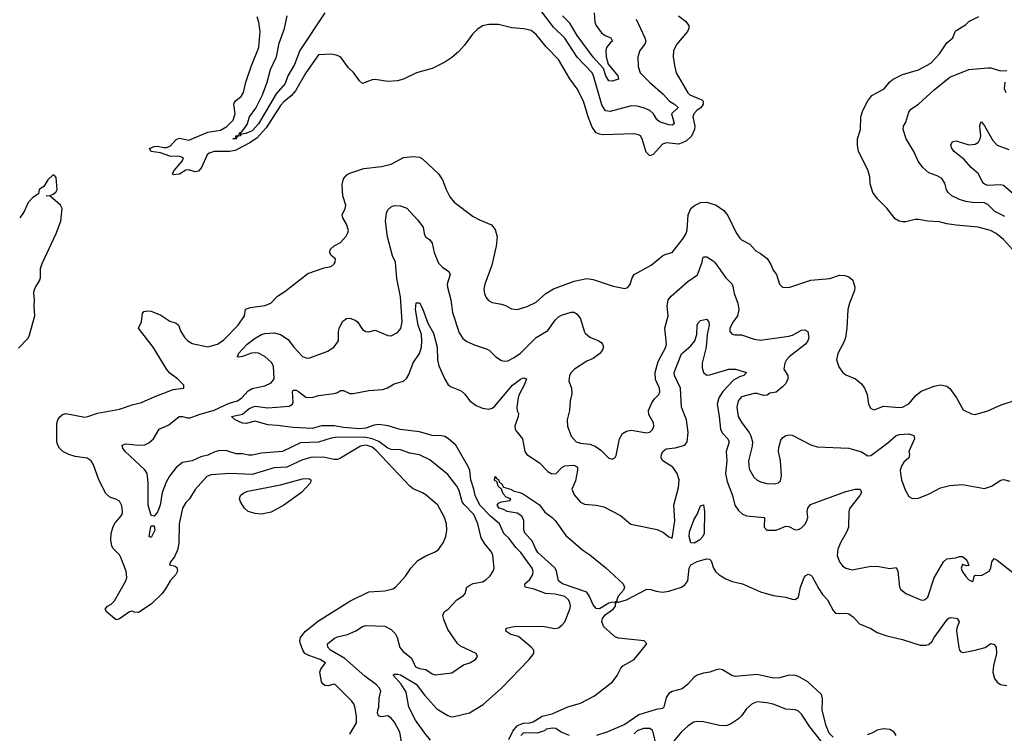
# Model space of a CAD drawing. Header units: inches. Extents: x 1384664 to 1536621, y 460766 to 646467.
# Tile 469 of 488: x 1451398 to 1457635, y 621703 to 626226. Entities that reach past the tile are written whole.
import ezdxf

# ---------------------------------------------------------------- set-up
doc = ezdxf.new("R2010")
doc.units = ezdxf.units.IN
doc.header["$MEASUREMENT"] = 0
doc.layers.add('B4652', color=7, linetype='Continuous')

msp = doc.modelspace()

# ---------------------------------------------------------------- linework, layer by layer
at = {"layer": 'B4652', "color": 5}
for points, elevation in [([(1455302.6, 626230), (1455358.2, 626110), (1455363.5, 626090), (1455356.6, 626070), (1455325.6, 626030), (1455313.6, 625990), (1455316.3, 625930), (1455328.5, 625890), (1455387.6, 625830), (1455474.3, 625754.3), (1455513.6, 625710), (1455546, 625690), (1455568, 625670), (1455525.8, 625630), (1455544.2, 625570), (1455538.1, 625561.9), (1455530, 625557.2), (1455510, 625560.4), (1455450, 625577.6), (1455433.2, 625593.2), (1455412.1, 625630), (1455390, 625649.9), (1455350, 625667.4), (1455310, 625677), (1455270, 625679.7), (1455137, 625643), (1455108.9, 625648.9), (1455085.4, 625685.4), (1455033.4, 625870), (1455023.9, 625890), (1454930, 625987.3), (1454850, 626107.7), (1454778.6, 626178.6), (1454692.1, 626292.1)], 760), ([(1455570.2, 626250.2), (1455615.5, 626215.5), (1455635.8, 626190), (1455637, 626170), (1455628.8, 626150), (1455561.1, 626070), (1455539.5, 626030), (1455537.6, 625990), (1455544.7, 625935.3), (1455556.9, 625890), (1455630, 625761.6), (1455643, 625750), (1455718.4, 625718.4), (1455727, 625710), (1455728, 625690), (1455714, 625670), (1455686.6, 625650), (1455668.8, 625630), (1455660.6, 625610), (1455675.2, 625550), (1455672.7, 625530), (1455652.5, 625487.5), (1455621, 625459), (1455595, 625445), (1455570, 625437.8), (1455494.8, 625445.2), (1455470, 625437.7), (1455410, 625371.8), (1455390, 625363.7), (1455365.7, 625385.7), (1455340.3, 625470), (1455330, 625489.7), (1455317.1, 625497.1), (1455290, 625502.2), (1455090, 625497.1), (1455070, 625499.3), (1455050, 625509.7), (1455025, 625545), (1454998.2, 625610), (1454969.1, 625709.1), (1454928.4, 625788.4), (1454882.6, 625850), (1454810, 625974), (1454733.5, 626053.5), (1454670, 626132.6), (1454637.2, 626157.2), (1454591.8, 626168.2), (1454514.9, 626174.9), (1454430, 626194.7), (1454370, 626194.7), (1454330, 626186), (1454295.4, 626164.6), (1454265.7, 626134.3), (1454215, 626065), (1454177, 626023), (1454134.6, 625985.4), (1454090, 625955.8), (1454010, 625915.8), (1453911.9, 625888.1), (1453830, 625849.4), (1453790, 625839.3), (1453730, 625835.1), (1453650, 625846.6), (1453630, 625843.7), (1453570, 625821.2), (1453550, 625839), (1453511.7, 625891.7), (1453480.1, 625920.1), (1453429.7, 625989.7), (1453402, 626002), (1453370, 626006.6), (1453290, 626002.4), (1453210.9, 625890), (1453145.5, 625774.5), (1453117.4, 625742.6), (1453070, 625705), (1453050, 625682.2), (1452958.9, 625541.1), (1452902.6, 625477.4), (1452855.6, 625444.4), (1452763.7, 625396.3), (1452730, 625390.9), (1452630, 625389.5), (1452599.1, 625380.9), (1452585.9, 625370), (1452550.1, 625289.9), (1452530, 625266.3), (1452510, 625262.4), (1452470, 625273.9), (1452450, 625271.3), (1452410, 625247.8), (1452370, 625242.5), (1452365.6, 625250), (1452375.8, 625270), (1452426.3, 625330), (1452436.4, 625350), (1452410, 625358.4), (1452350, 625361.3), (1452290, 625382.2), (1452230, 625389.6), (1452219.8, 625410), (1452250, 625422.1), (1452270, 625424.2), (1452310, 625415.3), (1452330, 625415.5), (1452352.6, 625427.4), (1452390, 625467.3), (1452410, 625475.8), (1452470, 625463.3), (1452590, 625513), (1452670, 625525.4), (1452710, 625549.5), (1452750, 625589.3), (1452762.8, 625630), (1452754.2, 625690), (1452758, 625702), (1452766.3, 625713.7), (1452800.2, 625739.8), (1452815.6, 625764.4), (1452830.6, 625830), (1452863.5, 625930), (1452911.8, 626050), (1452921, 626150), (1452912.6, 626210), (1452902.9, 626242.9)], 780), ([(1452800, 625500), (1452791.6, 625510), (1452804.7, 625515.3), (1452838.9, 625561.1), (1452852.7, 625610), (1452894.1, 625665.9), (1452934.9, 625750), (1452964.9, 625830), (1452986, 625910), (1453025.4, 625990), (1453042.4, 626077.6), (1453076, 626170), (1453093.1, 626250)], 760), ([(1453331, 626270), (1453172.7, 626030), (1453138, 625942), (1453096.6, 625870), (1453079.4, 625820.6), (1453023.3, 625756.7), (1452910, 625566.8), (1452870, 625522.1), (1452830, 625505.5), (1452800, 625500)], 760), ([(1455036.3, 626270), (1455041, 626210), (1455049.4, 626190), (1455083.3, 626143.3), (1455106.3, 626126.3), (1455143.1, 626110), (1455152.2, 626090), (1455139.4, 626080.6), (1455115.7, 626050), (1455110.1, 626030), (1455112.8, 625990), (1455124.7, 625944.7), (1455185.7, 625870), (1455191.5, 625848.5), (1455150, 625835.3), (1455130, 625838), (1455110, 625869.7), (1455096.4, 625916.4), (1455030, 625989.2), (1454930, 626125.4), (1454883.2, 626203.2), (1454835.7, 626250)], 740), ([(1457687.3, 624770), (1457630, 624832.1), (1457583.6, 624870), (1457546.6, 624890), (1457469.1, 624910.9), (1457330, 624923.1), (1457270, 624932.4), (1457224.9, 624944.9), (1457150, 624948.8), (1457090, 624960.3), (1457070, 624960.4), (1457010, 624944.7), (1456990, 624943.9), (1456968.3, 624948.3), (1456943.8, 624963.8), (1456890, 625031.8), (1456831.2, 625091.2), (1456800.9, 625130), (1456785.4, 625185.4), (1456782, 625230), (1456770, 625275.3), (1456711.8, 625390), (1456704.2, 625430), (1456705.6, 625470), (1456723, 625530), (1456725, 625610), (1456738.5, 625650), (1456770, 625711.8), (1456795.6, 625744.4), (1456873.3, 625786.7), (1456910, 625832.9), (1456930, 625847.9), (1456990, 625877.4), (1457090, 625907.4), (1457168.7, 625950), (1457224.4, 626010), (1457270, 626078.9), (1457309.5, 626110), (1457323.7, 626150), (1457330, 626156.3), (1457387.7, 626192.3), (1457410, 626214), (1457473.9, 626246.1)], 780), ([(1457638.6, 624978.6), (1457575.3, 625010), (1457530, 625053.8), (1457510, 625064.3), (1457430, 625068), (1457390, 625074.5), (1457350, 625086.9), (1457302.6, 625110), (1457279.1, 625130), (1457268.1, 625148.1), (1457257.6, 625190), (1457238.8, 625218.8), (1457210, 625236.8), (1457156.1, 625256.1), (1457117.7, 625290), (1457089.6, 625330), (1457061.7, 625390), (1457012.3, 625470), (1456993, 625530), (1456995.6, 625550), (1457010, 625576), (1457030, 625638.8), (1457041.6, 625658.4), (1457090, 625690.4), (1457190, 625781.6), (1457290, 625861.6), (1457409.8, 625910.2), (1457530, 625921.7), (1457550, 625921.1), (1457610, 625902), (1457650, 625902.8)], 760), ([(1457638.4, 625830), (1457633.7, 625790), (1457644.7, 625764.7)], 760), ([(1457690, 625122.3), (1457630, 625175), (1457610, 625179.8), (1457530, 625175.9), (1457510, 625183.4), (1457501.6, 625190), (1457469.8, 625250), (1457425.3, 625290), (1457380.6, 625340.6), (1457316.9, 625390), (1457302, 625410), (1457296.3, 625430), (1457306.7, 625453.3), (1457330, 625458.5), (1457410, 625432.2), (1457450, 625436.5), (1457470, 625449), (1457481.2, 625470), (1457485.5, 625490), (1457480.5, 625550), (1457482.9, 625570), (1457490, 625578), (1457510, 625552.7), (1457560.8, 625460.8), (1457590.1, 625430.1), (1457663.9, 625403.9)], 740), ([(1453490, 621698.4), (1453530.8, 621770), (1453531.9, 621810), (1453523.5, 621863.5), (1453513.7, 621890), (1453500.4, 621910), (1453398, 622010), (1453390, 622014), (1453350, 622004.5), (1453330, 622006.8), (1453317.8, 622017.8), (1453309.5, 622030), (1453298.4, 622090), (1453304.7, 622110), (1453335.8, 622150), (1453301.3, 622170), (1453230, 622195.6), (1453204.1, 622210), (1453190.4, 622230), (1453177.5, 622270), (1453172.5, 622290), (1453176.1, 622310), (1453209, 622351), (1453290, 622416.4), (1453490, 622541.4), (1453610, 622600.2), (1453710, 622605.2), (1453760.5, 622619.5), (1453779.3, 622630), (1453841.8, 622698.2), (1453876.2, 622750), (1453920.8, 622799.2), (1453970, 622828.7), (1454030, 622852.7), (1454051.1, 622868.9), (1454079.5, 622910), (1454096.9, 622950), (1454104.4, 622990), (1454101, 623030), (1454088.4, 623070), (1454046.3, 623150), (1453970, 623214.2), (1453950, 623227.6), (1453890, 623252.1), (1453870, 623268.8), (1453656.4, 623496.4), (1453630, 623516.2), (1453592.3, 623530), (1453556.3, 623523.7), (1453430, 623446.6), (1453410, 623438.7), (1453390, 623437.7), (1453330, 623450.7), (1453250, 623452.8), (1453190, 623436.5), (1453090, 623389.9), (1453010, 623384.9), (1452870, 623342.7), (1452730, 623350.7), (1452610, 623342.4), (1452584, 623330), (1452510, 623248), (1452472.9, 623190), (1452450, 623166.6), (1452430.1, 623129.9), (1452408.6, 623030), (1452406.2, 622910), (1452400.2, 622870), (1452377.8, 622822.2), (1452353.4, 622790), (1452347.7, 622770), (1452382.7, 622762.7), (1452393.8, 622753.8), (1452398, 622730), (1452387.5, 622710), (1452351, 622670), (1452322.1, 622617.9), (1452300.8, 622590), (1452230, 622521.7), (1452150, 622468.6), (1452122.7, 622470), (1452110, 622477.6), (1452092.8, 622472.8), (1452030, 622427.9), (1452010, 622422.6), (1451949.5, 622470), (1451939.6, 622490), (1451954.5, 622510), (1451977.6, 622522.4), (1451997.6, 622542.4), (1452069.9, 622670), (1452077, 622690), (1452072.5, 622730), (1452038.4, 622818.4), (1452030, 622835.1), (1451990, 622874.5), (1451981.7, 622890), (1451974.5, 622930), (1451977.2, 622970), (1451990, 623014.9), (1452002.1, 623037.9), (1452033.3, 623070), (1452046.2, 623090), (1452049.8, 623110), (1452044.4, 623144.4), (1452030, 623175.1), (1452007.9, 623187.9), (1451970, 623200.5), (1451943.7, 623223.7), (1451900.2, 623310), (1451865.5, 623405.5), (1451850.6, 623430.6), (1451826.3, 623446.3), (1451750, 623456.8), (1451710, 623470.6), (1451672.1, 623490), (1451650.7, 623510), (1451638.9, 623530), (1451633.8, 623550), (1451633.3, 623666.7), (1451640.5, 623690), (1451652.1, 623707.9), (1451670, 623723.1), (1451690, 623730.3), (1451810, 623707.7), (1451830, 623710.3), (1451890, 623733), (1452030, 623757), (1452110, 623786), (1452170, 623799.2), (1452250, 623836.6), (1452370, 623881.1), (1452438, 623890), (1452438, 623910), (1452397.6, 623950), (1452350, 623986.3), (1452330, 624009.6), (1452242.4, 624150), (1452149.6, 624270), (1452169.4, 624310), (1452175.9, 624364.1), (1452183.8, 624376.2), (1452210, 624381.1), (1452230, 624378.3), (1452292.3, 624352.3), (1452350, 624316), (1452390, 624301.6), (1452403, 624290), (1452418, 624250), (1452443.6, 624210), (1452462, 624190), (1452490, 624174), (1452590, 624152.3), (1452651.2, 624170), (1452690, 624197.2), (1452781.8, 624290), (1452821, 624350), (1452828.6, 624391.4), (1452859, 624401), (1452950, 624413.7), (1452989.7, 624430.3), (1453030, 624474.4), (1453076.8, 624503.2), (1453223.3, 624616.7), (1453327.2, 624652.8), (1453370, 624660.7), (1453390, 624678.8), (1453396.2, 624690), (1453398, 624710), (1453370, 624732.3), (1453361.7, 624750), (1453364, 624770), (1453390, 624792.4), (1453430, 624814.8), (1453465.8, 624854.2), (1453475.1, 624870), (1453479.6, 624890), (1453468.3, 624930), (1453443.8, 624970), (1453439.8, 624990), (1453460.3, 625030), (1453463.5, 625050), (1453444.2, 625110), (1453439.5, 625180.5), (1453450, 625216.4), (1453470, 625242.3), (1453490, 625254), (1453577, 625283), (1453690, 625294.7), (1453750, 625311), (1453830, 625353.1), (1453890, 625359.6), (1453930, 625355.3), (1453950, 625344.2), (1454050, 625248.2), (1454077, 625210), (1454098.7, 625150), (1454122.7, 625102.8), (1454148.9, 625068.9), (1454270, 624979.1), (1454310, 624957.3), (1454385.8, 624925.8), (1454410, 624896), (1454421.3, 624850), (1454415.8, 624790), (1454387.6, 624670), (1454343.6, 624550), (1454337.7, 624517.7), (1454341.1, 624490), (1454350, 624467.7), (1454367.1, 624447.1), (1454390, 624434), (1454450, 624422.6), (1454474.5, 624414.5), (1454513.3, 624393.3), (1454550, 624388.4), (1454612, 624408), (1454670, 624434.6), (1454731.3, 624490), (1454779.7, 624520.3), (1454910, 624568.1), (1454990, 624585.2), (1455030, 624580.3), (1455156, 624536), (1455230, 624522.4), (1455250, 624528), (1455265.6, 624550), (1455277.4, 624590), (1455290, 624612), (1455397.6, 624670), (1455470, 624730.3), (1455490, 624740.3), (1455530, 624750.4), (1455600, 624840), (1455618.4, 624870), (1455625.8, 624894.2), (1455631.5, 624988.5), (1455650, 625028.5), (1455672.1, 625047.9), (1455710, 625068.1), (1455750, 625070.2), (1455810, 625050.2), (1455857.3, 625017.3), (1455884.1, 624984.1), (1455935.9, 624875.9), (1455960.2, 624840.2), (1455970.2, 624830.2), (1456022.7, 624802.7), (1456060.8, 624760.8), (1456090, 624744.4), (1456131.5, 624711.5), (1456154.7, 624674.7), (1456170, 624638), (1456191, 624610), (1456210.6, 624550.6), (1456230, 624531), (1456270, 624527.7), (1456410, 624574.4), (1456530, 624585.3), (1456590, 624606), (1456623.8, 624603.8), (1456650, 624596.3), (1456674.9, 624574.9), (1456688.4, 624530), (1456686.4, 624510), (1456653.7, 624430), (1456642.4, 624390), (1456637.6, 624270), (1456628.8, 624210), (1456618.9, 624181.1), (1456579.3, 624110), (1456570.7, 624070), (1456585.8, 624025.8), (1456610, 623991), (1456630, 623976), (1456691, 623950), (1456730, 623918.8), (1456750, 623890.7), (1456765.5, 623850), (1456774.9, 623790), (1456790, 623760.7), (1456810, 623753), (1456870, 623776.4), (1456970, 623767.9), (1456990, 623770.3), (1457030, 623790.4), (1457075.1, 623844.9), (1457107.6, 623872.4), (1457190, 623904), (1457230, 623911.6), (1457270, 623903.6), (1457290, 623888.8), (1457331.6, 623830), (1457373, 623753), (1457427.7, 623727.7), (1457450, 623723.8), (1457530, 623746.2), (1457614.3, 623785.7), (1457751.4, 623828.6)], 780), ([(1451390, 624144.9), (1451450, 624204.9), (1451458.9, 624221.1), (1451493.7, 624350), (1451489.5, 624410), (1451492.7, 624450), (1451486.6, 624490), (1451489.5, 624510.5), (1451497.2, 624530), (1451523.7, 624570), (1451529.4, 624590), (1451529.5, 624650), (1451539.6, 624680.4), (1451629.5, 624870.5), (1451658, 624950), (1451666.6, 625030), (1451657, 625050), (1451590, 625108), (1451566, 625110), (1451590, 625111.3), (1451610, 625121), (1451626.3, 625133.7), (1451636, 625150), (1451630, 625226), (1451619, 625239), (1451610, 625242), (1451576, 625210), (1451550, 625168.7), (1451522, 625150), (1451518, 625122), (1451481.1, 625098.9), (1451452.5, 625067.5), (1451425.5, 625010), (1451398, 624970)], 820), ([(1453816.9, 621650), (1453805.2, 621710), (1453773, 621773), (1453750, 621800.2), (1453730, 621813.7), (1453688.6, 621808.6), (1453670, 621813.3), (1453665, 621830), (1453666.6, 621850), (1453673.1, 621870), (1453674.9, 621925.1), (1453684.4, 621970), (1453676.4, 621990), (1453657.8, 622010), (1453585.1, 622065.1), (1453457.4, 622177.4), (1453366.6, 622230), (1453349.8, 622250), (1453347.3, 622270), (1453393, 622307), (1453410, 622315), (1453473.6, 622330), (1453526.6, 622353.4), (1453570, 622380.3), (1453590, 622386.3), (1453710, 622381.3), (1453750, 622360.3), (1453776.5, 622336.5), (1453789.6, 622309.6), (1453806.4, 622246.4), (1453824.6, 622224.6), (1453879.1, 622179.1), (1453904.6, 622124.6), (1453930, 622113.1), (1453970, 622107.2), (1454010, 622080.2), (1454030, 622074.7), (1454134.3, 622085.7), (1454210, 622136.5), (1454249, 622150), (1454285.2, 622170), (1454297.2, 622190), (1454289.2, 622210), (1454190, 622256.3), (1454170, 622271.6), (1454110, 622362), (1454083.5, 622423.5), (1454077.3, 622450), (1454086, 622474), (1454112, 622490), (1454166, 622550), (1454210, 622577.3), (1454219.5, 622590), (1454231.2, 622628.8), (1454241.8, 622638.2), (1454270, 622653.4), (1454330, 622663.8), (1454350, 622675.5), (1454378.2, 622701.8), (1454396.2, 622730), (1454403, 622750), (1454395, 622830), (1454387.7, 622850), (1454343.4, 622903.4), (1454321.4, 622941.4), (1454299.2, 623030), (1454273.7, 623090), (1454212.6, 623152.6), (1454201.3, 623170), (1454181.9, 623241.9), (1454167.2, 623270), (1454110, 623344), (1453996.8, 623436.8), (1453930, 623467.1), (1453870, 623478.4), (1453810, 623498.8), (1453750, 623502.5), (1453730, 623511.4), (1453673.6, 623553.6), (1453630.4, 623570.4), (1453590, 623578.4), (1453410, 623579.7), (1453370, 623573.5), (1453290, 623548.3), (1453175.6, 623544.4), (1453061.6, 623490), (1452930, 623478.5), (1452870, 623466.8), (1452846.6, 623466.6), (1452810, 623475), (1452770, 623475.4), (1452710, 623493.4), (1452664.7, 623495.3), (1452633.4, 623486.6), (1452590, 623465.9), (1452544.4, 623455.6), (1452490, 623430.9), (1452430, 623419.7), (1452390, 623388.3), (1452347.6, 623332.4), (1452326.1, 623293.9), (1452301, 623230), (1452287.6, 623150), (1452270, 623105.1), (1452250, 623079.5), (1452230, 623084), (1452210.7, 623150), (1452212, 623292), (1452204.5, 623350), (1452190, 623373), (1452066, 623490), (1452051.8, 623510), (1452047, 623530), (1452070, 623538.3), (1452150.8, 623529.2), (1452190, 623532.2), (1452215.2, 623544.8), (1452245.1, 623570), (1452281.6, 623630), (1452342.1, 623657.9), (1452409, 623711), (1452430, 623711.9), (1452461.9, 623701.8), (1452478.3, 623701.7), (1452535.3, 623724.7), (1452630, 623752.2), (1452725.4, 623794.6), (1452777.2, 623810), (1452804.2, 623830), (1452845.8, 623874.3), (1452870, 623888.1), (1452950, 623904.4), (1452990, 623924.7), (1453009.2, 623950.8), (1453005.6, 624030), (1452993.6, 624053.6), (1452950.5, 624090.5), (1452911.6, 624111.6), (1452890, 624115.1), (1452867.3, 624112.7), (1452810, 624090.7), (1452786.6, 624086.6), (1452776, 624090), (1452782.4, 624097.6), (1452783.2, 624110), (1452838.3, 624170), (1452890, 624208.4), (1452930, 624230.2), (1452950, 624236.5), (1453010, 624240.3), (1453050.2, 624230.2), (1453099.1, 624199.1), (1453135.3, 624150), (1453190, 624090.6), (1453210, 624082), (1453230, 624081.6), (1453350, 624124.4), (1453390, 624153), (1453416.4, 624190), (1453418.3, 624250), (1453424.2, 624275.8), (1453444.3, 624315.7), (1453468.1, 624331.9), (1453490, 624333.2), (1453522.5, 624322.5), (1453538.7, 624310), (1453570, 624263), (1453590, 624250.6), (1453610, 624247.7), (1453650, 624258), (1453730, 624223.7), (1453750, 624221.3), (1453790, 624242.4), (1453811.4, 624268.6), (1453820.2, 624310), (1453810, 624469), (1453786.4, 624586.4), (1453778.5, 624690), (1453759.9, 624730), (1453727.1, 624850), (1453714.5, 624950), (1453721.3, 624998.7), (1453730, 625021), (1453750, 625038.8), (1453770, 625047.3), (1453810, 625045.5), (1453850, 625030.4), (1453917.6, 624957.6), (1453953.7, 624910), (1453959.5, 624870), (1453968.5, 624850), (1453993.7, 624833.7), (1454010, 624810.5), (1454022.8, 624750), (1454050, 624683.8), (1454076.4, 624656.4), (1454116.9, 624630), (1454123.6, 624610), (1454105.8, 624550), (1454106.9, 624530), (1454129.1, 624450), (1454140.2, 624370), (1454182.3, 624242.3), (1454205.3, 624205.3), (1454230, 624186.4), (1454282.9, 624162.9), (1454358.7, 624138.7), (1454373, 624130), (1454413, 624090), (1454450, 624064.9), (1454470, 624061.1), (1454490, 624064.4), (1454530, 624083.9), (1454570, 624112.3), (1454670, 624211.6), (1454743.7, 624256.3), (1454790, 624322.3), (1454810, 624342.4), (1454830, 624353.4), (1454890, 624372), (1454910, 624372.2), (1454930, 624360.4), (1454950.2, 624330), (1454972.4, 624252.4), (1454979.9, 624239.9), (1455010, 624213.4), (1455067.3, 624190), (1455080.3, 624180.3), (1455090.5, 624170), (1455095.5, 624150), (1455088.4, 624130), (1455072.2, 624110), (1455030, 624079.3), (1454990, 624061.2), (1454912, 624010), (1454891.8, 623990), (1454879.5, 623970), (1454876.7, 623936.7), (1454892.4, 623890), (1454894.4, 623854.4), (1454885.2, 623810), (1454881.5, 623750), (1454865.2, 623690), (1454867.9, 623650), (1454890, 623586.7), (1454923.1, 623550), (1454950, 623541.3), (1455010, 623534.9), (1455043.7, 623523.7), (1455078, 623498), (1455130, 623447.7), (1455150, 623440.7), (1455170, 623450.8), (1455176.4, 623463.6), (1455197.3, 623570), (1455215.9, 623604.1), (1455241.2, 623618.8), (1455270, 623623.6), (1455370, 623607.2), (1455390, 623612), (1455408, 623630), (1455414.5, 623650), (1455412.3, 623670), (1455383.9, 623723.9), (1455381.5, 623750), (1455401.4, 623798.6), (1455417.9, 623822.1), (1455446.9, 623850), (1455453, 623867), (1455449.8, 623890), (1455424.8, 623944.8), (1455423.8, 623990), (1455441.3, 624058.7), (1455490.3, 624149.7), (1455495.3, 624170), (1455483.9, 624270), (1455504.6, 624350), (1455499.3, 624410), (1455506, 624450), (1455525.3, 624474.7), (1455630, 624567.4), (1455692.2, 624607.8), (1455721, 624690), (1455724.7, 624715.3), (1455730, 624722.3), (1455750, 624722), (1455790, 624697.7), (1455803.9, 624683.9), (1455870, 624590.3), (1455910.1, 624550.1), (1455915.4, 624535.4), (1455922.7, 624490), (1455946.6, 624430), (1455953.9, 624390), (1455945.5, 624350), (1455916.3, 624310), (1455896.9, 624270), (1455896.5, 624250), (1455910, 624232.4), (1455928.2, 624228.2), (1455970, 624229.2), (1456050, 624200.2), (1456090, 624195.7), (1456270, 624219.8), (1456293, 624227), (1456350, 624257.4), (1456370, 624261.3), (1456390.3, 624250), (1456395.6, 624210), (1456390.2, 624190), (1456374.9, 624170), (1456272.3, 624090), (1456254.3, 624070), (1456243.7, 624050), (1456238.7, 624010), (1456263, 623970), (1456263.8, 623950), (1456250, 623920.7), (1456230, 623898), (1456190, 623865.2), (1456150, 623859.3), (1456133.4, 623846.6), (1456110, 623845), (1456070, 623856.5), (1456050, 623857.5), (1455970, 623836), (1455947.8, 623810), (1455940.6, 623770), (1455949.3, 623710), (1455971.2, 623670), (1456018.7, 623610), (1456029.1, 623589.1), (1456038.7, 623550), (1456036.6, 623523.4), (1456013.2, 623430), (1456019.1, 623379.1), (1456047, 623327), (1456068.1, 623308.1), (1456090, 623296.5), (1456130, 623286.5), (1456175.9, 623284.1), (1456202.7, 623290), (1456217, 623303), (1456223.1, 623336.9), (1456217, 623430), (1456204.6, 623490), (1456205.4, 623514.6), (1456219.8, 623560.2), (1456230, 623574.9), (1456250, 623590.3), (1456270, 623595.3), (1456290, 623593.7), (1456410, 623532.2), (1456450, 623518.7), (1456650, 623510.3), (1456730, 623487.2), (1456770, 623461.6), (1456790, 623464.9), (1456896.1, 623543.9), (1456950, 623590.2), (1456970, 623596.9), (1457030, 623600.3), (1457060.7, 623590), (1457066, 623570), (1457030.8, 623490), (1457034.8, 623470), (1457030.4, 623450), (1456999.1, 623420.9), (1456983.5, 623396.5), (1456975.9, 623370), (1456976.5, 623350), (1456984, 623310), (1457005.8, 623245.8), (1457030, 623204.9), (1457052.2, 623192.2), (1457090, 623193.7), (1457158.6, 623221.4), (1457230, 623258.7), (1457290, 623274), (1457370, 623280.9), (1457510, 623255.5), (1457554, 623270), (1457611.6, 623308.4), (1457630, 623311.8), (1457670, 623300.3)], 760), ([(1453999.8, 621659.8), (1453963.4, 621703.4), (1453905.6, 621785.6), (1453863.1, 621870), (1453845, 621965), (1453814.7, 622014.7), (1453765.1, 622070), (1453766, 622074), (1453770, 622078), (1453790, 622079), (1453810, 622073.7), (1453910, 622015.4), (1453963.3, 621943.3), (1454039.1, 621859.1), (1454110, 621816.3), (1454130, 621808.7), (1454150, 621809.4), (1454247.2, 621832.8), (1454333.3, 621886.7), (1454450, 621990.1), (1454624.1, 622170), (1454654.9, 622210), (1454655.3, 622230), (1454638.3, 622250), (1454557.4, 622317.4), (1454508.3, 622330), (1454477.6, 622350), (1454479, 622370), (1454530, 622379.4), (1454710, 622383.1), (1454786.6, 622366.6), (1454810, 622372.2), (1454834.7, 622390), (1454851.1, 622410), (1454882.2, 622490), (1454885.8, 622510), (1454883.2, 622530), (1454874.9, 622550), (1454850, 622571.2), (1454790, 622585), (1454729, 622589), (1454657.3, 622617.3), (1454598.9, 622630), (1454596.8, 622650), (1454630, 622678.6), (1454648.1, 622710), (1454651.2, 622730), (1454643.8, 622750), (1454572.9, 622850), (1454541, 622881), (1454497.3, 622937.3), (1454464.8, 622970), (1454436.3, 623030), (1454379.9, 623079.9), (1454313.3, 623150), (1454282.6, 623210), (1454275.2, 623250), (1454254.9, 623310), (1454249.6, 623369.6), (1454240.4, 623390), (1454160.7, 623530), (1454114.4, 623570), (1454090, 623584.3), (1454070, 623589.5), (1454009.9, 623589.9), (1453930, 623613.4), (1453808.7, 623628.7), (1453731.2, 623651.2), (1453670, 623660.8), (1453643.6, 623656.4), (1453590, 623637.5), (1453550, 623631.9), (1453450, 623640.7), (1453390, 623651), (1453310, 623651.4), (1453250, 623635.8), (1453130, 623640.8), (1453030, 623654.8), (1452970, 623658.2), (1452890, 623681.5), (1452832.6, 623667.4), (1452810, 623669), (1452763.7, 623690), (1452739, 623710), (1452810, 623725.6), (1452850, 623759), (1452870, 623771.2), (1452890, 623776.3), (1452970, 623766.6), (1453104.2, 623775.8), (1453126, 623790), (1453130, 623801), (1453125.8, 623870), (1453130, 623878.4), (1453150, 623877.5), (1453163.7, 623870), (1453210, 623833.6), (1453250, 623831.3), (1453290, 623843.6), (1453390, 623857.4), (1453410, 623863.1), (1453430, 623875.6), (1453450, 623876.5), (1453490, 623857.8), (1453510, 623856.6), (1453610, 623875.9), (1453697.3, 623882.7), (1453727.8, 623892.2), (1453770, 623918.6), (1453830, 623935.3), (1453848.4, 623951.6), (1453863.1, 623976.9), (1453889.3, 624050.7), (1453929.9, 624110.1), (1453942.6, 624150), (1453945.6, 624190), (1453942.1, 624230), (1453922.4, 624290), (1453904.5, 624390), (1453910, 624430.8), (1453930, 624430.4), (1453950, 624395.3), (1453982.3, 624302.3), (1454018.9, 624238.9), (1454041.5, 624150), (1454043.4, 624070), (1454052, 624032), (1454090, 623948.5), (1454111.7, 623911.7), (1454130, 623898.5), (1454194.1, 623874.1), (1454215.6, 623855.6), (1454250.2, 623810), (1454290, 623780.2), (1454330, 623763.8), (1454370, 623757.8), (1454390, 623763.6), (1454405.4, 623774.6), (1454520.3, 623910), (1454570, 623948.1), (1454590, 623955.2), (1454607.3, 623950), (1454594, 623910), (1454561.4, 623850), (1454555, 623830), (1454547, 623770), (1454550, 623747.3), (1454558, 623730), (1454555.6, 623710), (1454534.9, 623650), (1454536.4, 623630), (1454541.5, 623621.5), (1454583.1, 623570), (1454598.4, 623490), (1454610.3, 623470.3), (1454690, 623418), (1454742.7, 623362.7), (1454768.2, 623348.2), (1454795.1, 623350), (1454831.2, 623388.8), (1454850, 623398), (1454902.7, 623402.7), (1454918.4, 623398.4), (1454930.1, 623390), (1454930.1, 623370), (1454917.5, 623302.5), (1454896.1, 623250), (1454910, 623214.9), (1454950, 623168), (1454974.9, 623154.9), (1455050, 623149.1), (1455097.8, 623137.8), (1455203.1, 623083.1), (1455269, 623029), (1455435.6, 622995.6), (1455476.6, 622976.6), (1455510, 622948), (1455524.5, 622944.5), (1455530, 622938), (1455547, 623050), (1455541, 623150), (1455570, 623261.3), (1455575.2, 623310), (1455561.8, 623350), (1455535.4, 623390), (1455472, 623430), (1455461.2, 623450), (1455462.4, 623470), (1455472.6, 623490), (1455493.2, 623506.8), (1455550, 623512.2), (1455610, 623530.2), (1455625.7, 623550), (1455632, 623610), (1455622, 623690), (1455590.7, 623770), (1455582.8, 623890), (1455546.2, 623970), (1455543.8, 623990), (1455590, 624107.3), (1455650, 624158.9), (1455673.6, 624190), (1455686.3, 624230), (1455689.1, 624290), (1455694.5, 624305.5), (1455710, 624320.3), (1455748.5, 624328.5), (1455763.7, 624310), (1455764.7, 624290), (1455753.1, 624230), (1455746.4, 624150), (1455720.8, 624050), (1455720.3, 624020.3), (1455730, 623988.9), (1455750, 623974), (1455770, 623975.5), (1455890.3, 624010.3), (1455932, 624010), (1456002, 623990), (1455984.7, 623970), (1455957.8, 623962.2), (1455919.3, 623940.7), (1455852.1, 623870), (1455826.5, 623830), (1455815.8, 623790), (1455829, 623710), (1455836.1, 623630), (1455847.3, 623607.3), (1455883.2, 623570), (1455892, 623550), (1455872.8, 623490), (1455877.4, 623430), (1455867.7, 623350), (1455878.2, 623298.2), (1455912.4, 623210), (1455927.7, 623150), (1455950, 623115.5), (1455973.9, 623093.9), (1456002, 623082), (1456116, 623070), (1456114, 623010), (1456130.5, 622990.5), (1456190, 622990.4), (1456250, 623016.5), (1456270, 623013.4), (1456310, 622992.2), (1456330, 622995.3), (1456350, 623006.5), (1456370, 623026.5), (1456384.1, 623050), (1456389.8, 623070), (1456386.3, 623110), (1456389.8, 623130), (1456407.6, 623152.4), (1456630, 623235.5), (1456690.1, 623250.1), (1456720.7, 623250), (1456729, 623230), (1456719.3, 623210), (1456656.5, 623130), (1456650, 623108), (1456647.6, 623010), (1456637.2, 622982.8), (1456596.5, 622910), (1456580.8, 622870), (1456576.5, 622830), (1456590.2, 622790.2), (1456610, 622763.7), (1456630, 622750.3), (1456670, 622740.3), (1456790, 622762), (1456840.8, 622760.8), (1456910, 622748.2), (1456950, 622754.8), (1456960.4, 622730), (1456970.4, 622630.4), (1456977.1, 622617.1), (1457011, 622590), (1457110, 622546.4), (1457130, 622548.7), (1457150, 622565.5), (1457190, 622688.4), (1457250, 622790.4), (1457270.9, 622809.1), (1457325.7, 622814.3), (1457350, 622824), (1457370, 622822.8), (1457390, 622806), (1457400.7, 622790), (1457410, 622766), (1457396, 622764), (1457370, 622774), (1457361.3, 622750), (1457367.2, 622730), (1457390, 622697.6), (1457410, 622674.9), (1457430, 622665.5), (1457437.2, 622670), (1457442.7, 622697.3), (1457450, 622704.7), (1457490, 622703), (1457539, 622730), (1457549.6, 622750.4), (1457555.1, 622790), (1457570, 622810.5), (1457590, 622801.6), (1457710, 622705.3)], 740), ([(1454495.2, 621664.8), (1454522.4, 621717.6), (1454549.9, 621750.1), (1454562.3, 621757.7), (1454590, 621767), (1454630, 621769.3), (1454650, 621775.5), (1454707.1, 621812.9), (1454770, 621826.7), (1454869.9, 621870.1), (1454950, 621894.6), (1455039.3, 621940.7), (1455153, 622030), (1455182.9, 622070), (1455204.7, 622115.3), (1455218, 622130), (1455290, 622170.4), (1455369.6, 622270), (1455352.7, 622290), (1455190, 622306.3), (1455172.6, 622312.6), (1455098.9, 622378.9), (1455084.4, 622410), (1455089.8, 622430), (1455106.5, 622453.5), (1455157.2, 622490), (1455171.6, 622510), (1455172.7, 622527.3), (1455179, 622530), (1455179, 622539), (1455167.3, 622532.7), (1455154.9, 622534.9), (1455130, 622527.2), (1455070, 622492.9), (1455050, 622494), (1455030, 622518), (1455008.1, 622570), (1454990, 622596.8), (1454836.3, 622650), (1454811.3, 622670), (1454798.7, 622730), (1454789.6, 622750), (1454680.9, 622850), (1454666.3, 622870), (1454644, 622924), (1454600.7, 622970), (1454592.1, 622990), (1454591.2, 623051.2), (1454579.2, 623079.2), (1454550, 623098.4), (1454485.2, 623110), (1454462.7, 623122.7), (1454435.3, 623130), (1454422, 623150), (1454430, 623162), (1454448.7, 623171.3), (1454502, 623178), (1454508, 623190), (1454479.3, 623199.3), (1454460.7, 623220.7), (1454449.2, 623250), (1454429.3, 623270), (1454419.5, 623299.5), (1454410, 623302.7), (1454405.1, 623310), (1454409.3, 623330.7), (1454417.3, 623317.3), (1454433, 623310), (1454434.8, 623294.8), (1454450, 623286), (1454463.4, 623263.4), (1454507.3, 623250), (1454530, 623237), (1454566, 623230), (1454590, 623219.6), (1454690.2, 623150.2), (1454724.2, 623104.2), (1454770, 623071.8), (1454790, 623052), (1454856.9, 622956.9), (1454964.8, 622864.8), (1455010, 622835.3), (1455110, 622751.3), (1455220.3, 622650), (1455228.9, 622630), (1455222, 622610), (1455188.1, 622571.9), (1455180.2, 622550), (1455180.2, 622540.3), (1455190, 622534.4), (1455241, 622550), (1455370, 622616), (1455395.5, 622615.5), (1455430, 622603.6), (1455470, 622597.3), (1455510, 622603.6), (1455590, 622629), (1455610, 622644.9), (1455629.8, 622670.2), (1455637.6, 622750), (1455649.3, 622770), (1455690, 622792), (1455749.1, 622809.1), (1455767, 622807), (1455776.8, 622796.8), (1455792.3, 622750), (1455806.7, 622726.7), (1455827.7, 622707.7), (1455870, 622681.5), (1455910, 622665.6), (1455976.3, 622650), (1456090, 622600.2), (1456170, 622577), (1456250, 622566), (1456290, 622553.4), (1456310, 622551.8), (1456330, 622566.7), (1456344.1, 622630), (1456366.8, 622690), (1456377, 622703), (1456391.2, 622711.2), (1456410, 622706.5), (1456417.5, 622697.5), (1456458.9, 622618.9), (1456483.7, 622583.7), (1456515.3, 622550), (1456550, 622481), (1456564.9, 622464.9), (1456590, 622461.6), (1456630, 622465.3), (1456650, 622460.3), (1456679.1, 622439.1), (1456716.7, 622396.7), (1456790, 622367.1), (1456830, 622342), (1456890, 622320.3), (1456990, 622298.4), (1457102.4, 622262.4), (1457138.7, 622261.3), (1457154.2, 622265.8), (1457176.1, 622283.9), (1457190, 622310.4), (1457274.2, 622425.8), (1457285.9, 622434.1), (1457303, 622437), (1457336.4, 622430), (1457348.7, 622410), (1457333.2, 622370), (1457332.1, 622350), (1457346.7, 622246.7), (1457350.4, 622230.4), (1457358.8, 622218.8), (1457374.4, 622214.4), (1457450, 622230.2), (1457512.4, 622247.6), (1457550, 622272), (1457570, 622266), (1457582, 622250), (1457584.6, 622210), (1457565.2, 622130), (1457561.5, 622090), (1457571.8, 622050), (1457590, 622027), (1457610, 622013.1), (1457650, 622006.7)], 720), ([(1456550, 621679), (1456524.6, 621704.6), (1456505.7, 621750), (1456481.5, 621850), (1456482.4, 621922.4), (1456475.7, 621950), (1456389.4, 622029.4), (1456330, 622063.2), (1456309.9, 622069.9), (1456271.6, 622071.6), (1456210, 622055), (1456172.5, 622052.5), (1456070, 622076.8), (1455930, 622063.5), (1455909.1, 622069.1), (1455850, 622106.6), (1455830, 622109.7), (1455810, 622106.3), (1455770.2, 622089.8), (1455730, 622083.5), (1455690, 622070.8), (1455670, 622058.4), (1455627.4, 622012.6), (1455594.2, 621985.8), (1455530, 621967.9), (1455510, 621954.9), (1455493.1, 621930), (1455478.2, 621870), (1455470, 621861.4), (1455430, 621854.1), (1455319.5, 621820.5), (1455230, 621759.9), (1455116.5, 621710), (1455051.8, 621690)], 720), ([(1456474, 621654), (1456403.6, 621743.6), (1456350, 621823.7), (1456330, 621842.9), (1456311.1, 621851.1), (1456250, 621856.8), (1456170, 621887), (1456130, 621897.1), (1456070, 621902.4), (1456037.1, 621890), (1456002.6, 621857.4), (1455970, 621813.3), (1455950, 621794), (1455899.2, 621760.8), (1455871, 621750), (1455830, 621752.5), (1455730, 621776.5), (1455690, 621779.1), (1455666.3, 621773.7), (1455630, 621749.1), (1455590, 621712.7), (1455537.5, 621650)], 740), ([(1454881.2, 621690), (1454828, 621710), (1454793.2, 621733.2), (1454775.5, 621735.5), (1454732, 621730), (1454722, 621718), (1454675.6, 621704.4), (1454590, 621706), (1454573.2, 621690)], 720), ([(1455429.3, 621630), (1455410, 621709.5), (1455403.1, 621723.1), (1455390, 621734), (1455350, 621734.7), (1455310, 621718.7), (1455290, 621700.7)], 740), ([(1456950.6, 621690), (1456937.4, 621710), (1456910, 621727.6), (1456870, 621732.3), (1456830, 621723.6), (1456796.2, 621703.8), (1456766.9, 621693.1)], 720)]:
    msp.add_lwpolyline(points, dxfattribs=dict(at, elevation=elevation))
for points, elevation in [([(1452800, 625500), (1452794.9, 625490), (1452774.5, 625485.5), (1452770, 625469.9), (1452747.7, 625467.7), (1452754, 625474), (1452769.4, 625470.6), (1452766.5, 625490), (1452785.3, 625494.7), (1452790, 625506.8)], 760), ([(1452930, 623091.7), (1452890, 623095.4), (1452845.4, 623110), (1452821.8, 623130), (1452796.1, 623170), (1452789.4, 623190), (1452796.1, 623210), (1452814.5, 623225.5), (1452842.7, 623237.3), (1453050, 623278.3), (1453190, 623316.9), (1453230, 623318.3), (1453242.5, 623310), (1453240.3, 623290), (1453182.2, 623230), (1453071.3, 623148.7), (1452990, 623104.9)], 780), ([(1455670, 622907.7), (1455648.2, 622910), (1455639, 622950), (1455640.3, 622979.7), (1455670, 623061), (1455689.3, 623090), (1455710, 623144.7), (1455730, 623152), (1455735.3, 623110), (1455732.7, 622970), (1455724.9, 622950), (1455706.9, 622930)], 720), ([(1452230, 622944), (1452218, 622950), (1452227.7, 623012.3), (1452230, 623018.8), (1452250, 623019.1), (1452254.7, 622990)], 760)]:
    msp.add_lwpolyline(points, close=True, dxfattribs=dict(at, elevation=elevation))

doc.saveas('drawing.dxf')
